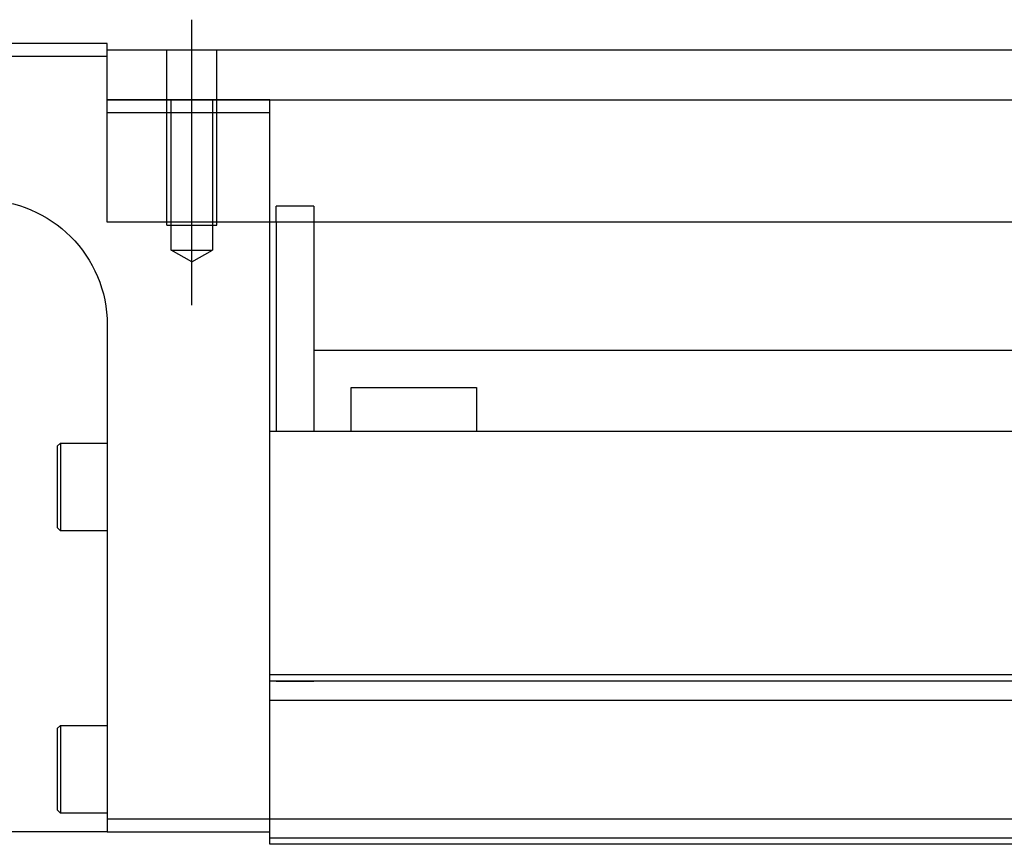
# Model space of a CAD drawing. Header units: millimetres. Extents: x 1805 to 4914, y -1594 to 860.
# Tile 281 of 656: x 2101 to 2179, y 103 to 169. Entities that reach past the tile are written whole.
import ezdxf
from ezdxf.lldxf.tags import DXFTag

# ---------------------------------------------------------------- set-up
doc = ezdxf.new("R2010")
doc.units = ezdxf.units.MM
doc.layers.get('0').update_dxf_attribs({"linetype": 'CONTINUOUS'})
tags = doc.linetypes.add('DASHED', pattern=[25.72, 12.86, -12.86]).pattern_tags.tags
tags[6:7] = [DXFTag(74, 4), DXFTag(75, 0), DXFTag(340, '0'), DXFTag(46, 0.0), DXFTag(50, 0.0), DXFTag(44, 0.0), DXFTag(45, 0.0)]
tags[4:5] = [DXFTag(74, 4), DXFTag(75, 0), DXFTag(340, '0'), DXFTag(46, 0.0), DXFTag(50, 0.0), DXFTag(44, 0.0), DXFTag(45, 0.0)]

msp = doc.modelspace()

# ---------------------------------------------------------------- linework, layer by layer
at = {"ltscale": 0.2}
msp.add_line((2114.527, 146.258), (2114.527, 169.083), dxfattribs=at)
at = {"linetype": 'Continuous'}
for p, q in [((2107.777, 167.171), (2033.777, 167.171)), ((2107.777, 166.171), (2107.777, 167.171)), ((2033.777, 166.171), (2107.777, 166.171)), ((2107.777, 166.671), (2239.131, 166.671)), ((2107.777, 152.9), (2107.777, 166.171)), ((2107.777, 162.671), (2239.131, 162.671)), ((2239.131, 152.9), (2107.777, 152.9)), ((2120.777, 137.17), (2120.777, 152.9)), ((2121.277, 152.9), (2121.277, 136.171)), ((2124.277, 152.9), (2124.277, 136.171)), ((2107.777, 144.671), (2107.777, 105.171)), ((2124.283, 142.671), (2221.531, 142.671)), ((2127.277, 139.671), (2137.277, 139.671)), ((2127.277, 136.171), (2127.277, 139.671)), ((2137.277, 139.671), (2137.277, 136.171)), ((2120.777, 136.171), (2120.777, 137.171)), ((2239.131, 136.171), (2120.777, 136.171)), ((2120.777, 116.72), (2120.777, 136.171)), ((2103.777, 134.99), (2104.027, 135.24)), ((2103.777, 134.99), (2103.777, 131.74)), ((2104.027, 135.24), (2107.777, 135.24)), ((2104.027, 135.24), (2104.027, 131.74)), ((2103.777, 131.74), (2103.777, 128.49)), ((2104.027, 131.74), (2104.027, 128.24)), ((2104.027, 128.24), (2103.777, 128.49)), ((2107.777, 128.24), (2104.027, 128.24)), ((2460.777, 116.72), (2120.777, 116.72)), ((2120.777, 116.22), (2120.777, 116.72)), ((2120.777, 105.171), (2120.777, 116.22)), ((2103.777, 112.421), (2104.027, 112.671)), ((2104.027, 112.671), (2107.777, 112.671)), ((2104.027, 112.671), (2104.027, 109.171)), ((2103.777, 112.421), (2103.777, 109.171)), ((2103.777, 109.171), (2103.777, 105.921)), ((2104.027, 109.171), (2104.027, 105.671)), ((2104.027, 105.671), (2103.777, 105.921)), ((2107.777, 105.671), (2104.027, 105.671)), ((2107.777, 105.171), (2107.777, 104.171)), ((2120.777, 105.171), (2107.777, 105.171)), ((2460.777, 105.171), (2120.777, 105.171)), ((2120.777, 103.171), (2120.777, 105.171)), ((2107.777, 104.171), (2047.777, 104.171)), ((2107.777, 104.171), (2120.777, 104.171)), ((2460.777, 103.171), (2120.777, 103.171))]:
    msp.add_line(p, q, dxfattribs=at)
at = {"linetype": 'DASHED', "ltscale": 0.2}
for p, q in [((2112.527, 152.671), (2112.527, 166.671)), ((2116.527, 152.671), (2116.527, 166.671)), ((2112.877, 150.671), (2112.877, 162.671)), ((2116.177, 162.671), (2116.177, 150.671)), ((2120.777, 152.9), (2120.777, 162.671)), ((2107.777, 161.671), (2120.777, 161.671)), ((2124.277, 154.171), (2121.277, 154.171)), ((2121.277, 152.9), (2121.277, 154.171)), ((2124.277, 154.171), (2124.277, 152.9)), ((2112.527, 152.671), (2116.527, 152.671)), ((2112.877, 150.671), (2116.177, 150.671)), ((2114.527, 149.718), (2112.877, 150.671)), ((2114.527, 149.718), (2116.177, 150.671))]:
    msp.add_line(p, q, dxfattribs=at)
at = {"linetype": 'DASHED'}
for p, q in [((2120.777, 162.671), (2107.777, 162.671)), ((2124.277, 116.171), (2121.277, 116.171)), ((2460.777, 114.671), (2120.777, 114.671)), ((2460.777, 103.671), (2120.777, 103.671))]:
    msp.add_line(p, q, dxfattribs=at)
at = {"linetype": 'DASHED', "ltscale": 0.1}
msp.add_line((2120.777, 161.671), (2120.777, 162.671), dxfattribs=at)
at = {"linetype": 'Continuous', "extrusion": (0, 0, -1)}
msp.add_arc((-2097.777, 144.671), 10, 90, 180, dxfattribs=at)
at = {"linetype": 'Continuous'}
msp.add_open_spline([(2460.777, 116.22), (2120.777, 116.22)], degree=1, dxfattribs=at)

doc.saveas('drawing.dxf')
